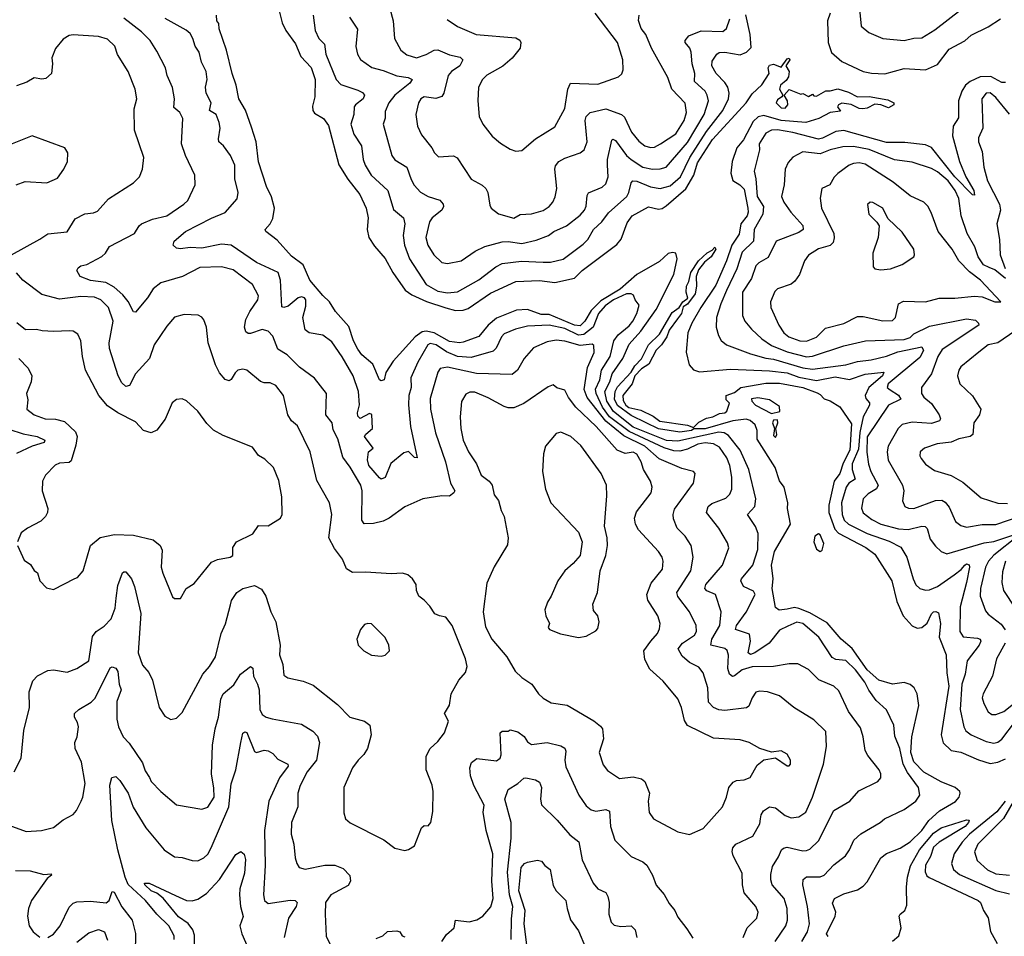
# Model space of a CAD drawing. Extents: x 1443846 to 1577407, y 839182 to 927291.
# Tile 351 of 535: x 1519871 to 1524918, y 885212 to 889911. Entities that reach past the tile are written whole.
import ezdxf

# ---------------------------------------------------------------- set-up
doc = ezdxf.new("R2010")
doc.units = 0

msp = doc.modelspace()

# ---------------------------------------------------------------- linework, layer by layer
at = {"layer": '0CON20XD'}
for points in [[(1521155, 890142.5), (1521216, 889895), (1521236.2, 889855), (1521285, 889786.7), (1521311.7, 889721.7), (1521365, 889666.7), (1521385.8, 889605), (1521383.8, 889515), (1521371.7, 889468.3), (1521373.3, 889445), (1521382.7, 889432.7), (1521428, 889405), (1521455, 889368.8), (1521506.6, 889166.6), (1521553.3, 889093.3), (1521615, 889015.8), (1521646.9, 888945), (1521656.7, 888895), (1521652.5, 888835), (1521660.8, 888795), (1521689.7, 888749.7), (1521745, 888687.5), (1521784.4, 888615), (1521847.7, 888525), (1521880.9, 888500.9), (1521956.9, 888466.9), (1522055, 888433.2), (1522105, 888420), (1522145, 888421.3), (1522169.8, 888430.2), (1522285, 888510), (1522415, 888568.2), (1522535, 888574.8), (1522615, 888564), (1522715, 888585.3), (1522755, 888626), (1522931.8, 888758.2), (1522953.9, 888786.1), (1522985, 888869.2), (1523011.5, 888905), (1523095, 888952), (1523145, 888939.8), (1523165, 888943.7), (1523185, 888956.5), (1523285, 889043.7), (1523326.2, 889115), (1523345, 889177.3), (1523422.9, 889297.1), (1523595.3, 889485), (1523625, 889531.9), (1523675, 889578), (1523713.5, 889635), (1523707.3, 889665), (1523715, 889678.9), (1523735, 889682.5), (1523775, 889667.5), (1523805, 889710), (1523815, 889713.8), (1523818.9, 889705), (1523798.8, 889675), (1523814.6, 889645), (1523812.2, 889617.8), (1523800.6, 889599.4), (1523771.5, 889575), (1523766, 889555), (1523782.5, 889525), (1523777.5, 889515), (1523755, 889500.6), (1523749.1, 889485), (1523775, 889458.8), (1523795, 889457.5), (1523808.8, 889475), (1523806.7, 889495), (1523790, 889525), (1523815, 889553.8), (1523875, 889530), (1523885, 889533.3), (1523915, 889517.5), (1523935, 889530), (1523941.7, 889521.7), (1523955, 889520), (1524003, 889547), (1524025, 889546.7), (1524065, 889556), (1524119.5, 889539.5), (1524165.7, 889515.7), (1524225, 889516.8), (1524321, 889501), (1524351.4, 889485), (1524352.2, 889475), (1524325, 889459.3), (1524285, 889474.3), (1524255, 889477.8), (1524215, 889457.5), (1524193.5, 889453.5), (1524175, 889456.4), (1524132.7, 889477.3), (1524085, 889483.3), (1524067.5, 889475), (1524062.5, 889465), (1524078.3, 889441.7), (1524026.2, 889436.2), (1523967.5, 889405), (1523900, 889385), (1523775, 889394.6), (1523685, 889419.3), (1523656.1, 889413.9), (1523631.3, 889388.7), (1523582.1, 889295), (1523546.7, 889255), (1523523.3, 889185), (1523515.6, 889125), (1523526.6, 889086.6), (1523562.3, 889065), (1523585, 889042.7), (1523603.7, 888945), (1523606, 888925), (1523599.7, 888905), (1523567.8, 888865), (1523558.4, 888811.6), (1523521.6, 888755), (1523494.7, 888675.3), (1523439.8, 888550.2), (1523363, 888435), (1523317.3, 888355), (1523296.3, 888305), (1523287, 888207), (1523302, 888142), (1523325, 888115.7), (1523355, 888106.7), (1523515, 888118.8), (1523715, 888111.4), (1523805, 888100), (1523865, 888078.8), (1523955, 888062.2), (1524050.5, 888079.5), (1524125, 888066.2), (1524205, 888093.5), (1524300, 888105), (1524293.5, 888085), (1524224, 888026), (1524204.2, 887985), (1524208.4, 887968.4), (1524227.7, 887947.7), (1524227.1, 887935), (1524194.9, 887875.1), (1524178.1, 887795), (1524171.4, 887708.6), (1524138, 887635), (1524138.4, 887605), (1524153.8, 887555), (1524120.9, 887535), (1524107, 887515), (1524084.1, 887435), (1524087, 887375), (1524096.6, 887345), (1524120.3, 887325), (1524215, 887276.9), (1524328.5, 887238.5), (1524387.2, 887207.2), (1524419.3, 887155), (1524451.5, 887045)], [(1523880.9, 885185), (1523909, 885235), (1523919.7, 885275), (1523908.6, 885365), (1523885.3, 885475), (1523887.6, 885502.4), (1523905, 885516.8), (1523975, 885517.3), (1523995, 885525.3), (1524045, 885578.8), (1524104.3, 885625), (1524124.5, 885655), (1524146, 885704), (1524182, 885738), (1524281.2, 885795), (1524304, 885815), (1524405, 885861.8), (1524464.3, 885905), (1524484.3, 885935), (1524477.9, 885975), (1524421.6, 886051.6), (1524399.4, 886095), (1524382.2, 886175), (1524357.8, 886237.8), (1524352.6, 886295), (1524313.8, 886373.8), (1524261.1, 886421.1), (1524223.5, 886473.5), (1524203.1, 886515), (1524155, 886577.4), (1524105, 886625.4), (1524055, 886631.6), (1524035, 886641.5), (1523967.1, 886745), (1523885.4, 886815), (1523855, 886823), (1523807.9, 886802.1), (1523765, 886782), (1523713.3, 886715), (1523639, 886665), (1523617.4, 886657.4), (1523605.8, 886665.8), (1523616.4, 886725), (1523611.7, 886761.7), (1523540, 886785), (1523545, 886804.6), (1523595, 886872.9), (1523641.2, 886965), (1523632.1, 886982.1), (1523580.9, 887005), (1523568.5, 887035), (1523570.5, 887045), (1523628.4, 887115), (1523654.2, 887195), (1523657, 887277), (1523642.4, 887312.4), (1523602.5, 887375), (1523639.1, 887415), (1523644.7, 887455), (1523608.4, 887605), (1523564.6, 887704.6), (1523505, 887779.6), (1523482.7, 887792.7), (1523455, 887796.6), (1523245, 887750.1), (1523185.9, 887754.1), (1523015, 887821.8), (1522915, 887903.1), (1522881, 887955), (1522871.2, 888005), (1522896.5, 888055), (1522908.5, 888095), (1522962, 888175), (1522995, 888247.8), (1523055.9, 888315), (1523133.6, 888425), (1523223.7, 888605), (1523240.8, 888685), (1523235, 888713.8), (1523217.6, 888717.6), (1523195, 888713.1), (1523151.2, 888671.2), (1523035, 888605.6), (1522949.5, 888530.5), (1522849.7, 888470.3), (1522800.3, 888419.7), (1522768.7, 888365), (1522745, 888341.7), (1522715, 888344.7), (1522585, 888400), (1522545, 888400.4), (1522475, 888425.2), (1522418.2, 888421.8), (1522315, 888380.2), (1522272.4, 888345), (1522225, 888287.6), (1522145, 888257.5), (1522125, 888254.4), (1522075, 888261), (1521995, 888306.4), (1521955.2, 888314.8), (1521935, 888311.6), (1521897.8, 888285), (1521785, 888160), (1521747.3, 888102.7), (1521739.2, 888065), (1521725, 888059.2), (1521716.2, 888065), (1521681.5, 888145), (1521625, 888192.5), (1521605, 888221.8), (1521582.8, 888265), (1521558.6, 888338.6), (1521490, 888415), (1521459.3, 888465), (1521425, 888496.4), (1521358.8, 888575), (1521324.8, 888654.8), (1521265, 888698.9), (1521190.4, 888780.4), (1521133.3, 888825), (1521130, 888835), (1521155.6, 888864.4), (1521168.8, 888891.2), (1521177.5, 888945), (1521162.4, 889002.4), (1521135.6, 889055.6), (1521095, 889183.3), (1521083.3, 889285), (1521059.7, 889359.7), (1521028.1, 889448.1), (1520994, 889505), (1520981.2, 889575), (1520960, 889635), (1520931.2, 889755), (1520893.3, 889865), (1520891.7, 889891.7), (1520882.5, 889905), (1520880, 889935)], [(1521376.2, 889935), (1521385.3, 889855), (1521404.6, 889815), (1521433.2, 889785), (1521441.4, 889735), (1521493.2, 889605), (1521518.2, 889578.2), (1521605, 889550), (1521628.3, 889538.3), (1521639.4, 889525), (1521632.2, 889505), (1521592.2, 889475), (1521585.6, 889465), (1521584, 889425), (1521569.1, 889375), (1521583.9, 889325), (1521623.8, 889265), (1521632, 889195), (1521641.8, 889165), (1521672.5, 889115), (1521759.1, 889035), (1521787.6, 888937.6), (1521838, 888895), (1521845.5, 888865.5), (1521836.7, 888805), (1521843.7, 888755), (1521869.4, 888685), (1521955, 888554.1), (1522015, 888519.1), (1522065, 888510.2), (1522115, 888515.3), (1522225, 888576.8), (1522311.5, 888645), (1522345, 888661.8), (1522443.1, 888673.1), (1522555, 888667.6), (1522591.3, 888668.7), (1522656.6, 888683.4), (1522760.1, 888759.9), (1522783.1, 888785), (1522812.9, 888835), (1522854.7, 888875), (1522889.5, 888920.5), (1522983.2, 889005), (1522994.2, 889025.8), (1523005, 889074.3), (1523014.7, 889085.3), (1523035, 889083), (1523105, 889054.8), (1523155, 889046.2), (1523205, 889059.3), (1523259.2, 889105), (1523305.7, 889205), (1523391.9, 889338.1), (1523474.8, 889445), (1523504.2, 889505), (1523508.4, 889535), (1523501, 889565), (1523485, 889590), (1523440.4, 889635), (1523419.3, 889675), (1523420.8, 889699.2), (1523444.7, 889735.3), (1523457.1, 889742.9), (1523484.8, 889745.2), (1523565, 889731.3), (1523596, 889745), (1523620.5, 889769.5), (1523616.2, 889835), (1523593.9, 889936.1)], [(1521767.8, 889967.8), (1521786.2, 889905), (1521793.1, 889815), (1521824.7, 889754.7), (1521855, 889731.5), (1521905, 889715.4), (1521955, 889732), (1521995, 889755.3), (1522015, 889757.2), (1522075, 889731.6), (1522129.2, 889719.2), (1522142.9, 889705), (1522127.1, 889675), (1522085.2, 889644.8), (1522068.2, 889625), (1522045.4, 889535), (1522035, 889516.7), (1522005, 889507.6), (1521945, 889516.1), (1521927.8, 889505), (1521915.4, 889484.6), (1521902.5, 889425), (1521910.6, 889365), (1521930.2, 889320.2), (1521984.2, 889255), (1521998.3, 889228.3), (1522018.3, 889208.3), (1522095, 889212.9), (1522113.4, 889203.4), (1522185, 889094.2), (1522242.6, 889062.6), (1522260.8, 889045), (1522270.6, 889025), (1522280.9, 888960.9), (1522288.8, 888945), (1522326.4, 888916.4), (1522405, 888894.5), (1522437.1, 888912.9), (1522495, 888915.3), (1522555, 888933.8), (1522585, 888953.6), (1522603.6, 888975), (1522616.5, 889003.5), (1522624, 889045), (1522614.7, 889145), (1522617.9, 889162.1), (1522635, 889183.5), (1522665, 889201.2), (1522745, 889228.6), (1522765.4, 889244.6), (1522779.6, 889285), (1522769.6, 889395), (1522775.5, 889415), (1522794.7, 889435.3), (1522875, 889454.1), (1522956, 889426), (1522971.8, 889411.8), (1523006.6, 889335), (1523045, 889287.7), (1523075, 889264.7), (1523105, 889255.4), (1523125, 889258.2), (1523155.2, 889274.8), (1523235, 889326.8), (1523276.7, 889395), (1523289.2, 889435), (1523282.6, 889482.6), (1523214.1, 889555), (1523193.1, 889615), (1523110, 889765), (1523080, 889835), (1523056, 889866), (1523043.5, 889906.5), (1523047.1, 889935)], [(1522062.6, 889912.6), (1522115, 889875.6), (1522211.2, 889835), (1522415, 889818.6), (1522435, 889806.2), (1522440.8, 889795), (1522435.8, 889765), (1522395.3, 889714.7), (1522347.7, 889672.3), (1522265, 889626.5), (1522243.3, 889605), (1522223.1, 889565), (1522219.4, 889495), (1522227.1, 889415), (1522245, 889376.2), (1522293.4, 889313.4), (1522335, 889278), (1522385, 889247.1), (1522415, 889237.5), (1522445, 889240), (1522515, 889300), (1522615, 889361.4), (1522665, 889456), (1522680.5, 889555), (1522694.4, 889585.6), (1522835, 889580), (1522940.9, 889619.1), (1522957, 889633), (1522964.3, 889655), (1522962.1, 889705), (1522936.2, 889795), (1522820.5, 889945)], [(1524024.8, 889945), (1524011.7, 889905), (1524014.6, 889794.6), (1524032.8, 889742.8), (1524085, 889696.5), (1524195, 889646.2), (1524237.1, 889637.1), (1524305, 889634.2), (1524405, 889661.1), (1524515, 889654.7), (1524575, 889682), (1524635, 889760.3), (1524715, 889803.1), (1524747.5, 889832.5), (1524834.6, 889875), (1524899.1, 889915)], [(1524176.7, 889965), (1524185, 889878.8), (1524223.8, 889845), (1524295, 889814.5), (1524405, 889803.8), (1524455, 889816.2), (1524495, 889817.8), (1524561.5, 889858.5), (1524699.2, 889965)], [(1523668.5, 885815), (1523671.1, 885835), (1523683.1, 885855), (1523715, 885876.4), (1523745, 885870.9), (1523795, 885832.1), (1523825, 885820), (1523865.3, 885824.7), (1523901.2, 885848.8), (1523935.3, 885925), (1523991.5, 886095), (1524006.5, 886185), (1524002.5, 886262.5), (1523942.3, 886322.3), (1523839.2, 886385), (1523765.8, 886445), (1523705, 886465.4), (1523665, 886467.9), (1523645, 886463.1), (1523625.6, 886435), (1523608.7, 886391.3), (1523597.5, 886382.5), (1523485, 886370.3), (1523455, 886373.3), (1523427.1, 886385), (1523402.6, 886412.6), (1523398.7, 886485), (1523375, 886562.5), (1523351.9, 886591.9), (1523304, 886616), (1523267.4, 886647.4), (1523246.9, 886685), (1523269.2, 886715), (1523329.6, 886755), (1523340, 886775), (1523339.3, 886805), (1523305.2, 886875.2), (1523245, 886953.5), (1523239.8, 886975), (1523310.9, 887085), (1523323.8, 887155), (1523313.5, 887215), (1523282.8, 887262.8), (1523242, 887305), (1523222.3, 887352.3), (1523220, 887375), (1523228, 887402), (1523324.4, 887535), (1523334.3, 887584.3), (1523325.6, 887595.6), (1523265, 887611.1), (1523149.2, 887659.2), (1523075.2, 887725), (1522967.3, 887777.3), (1522875, 887852.5), (1522779.8, 887975), (1522764.5, 888015), (1522781.9, 888128.1), (1522815.9, 888205), (1522815, 888241.2), (1522805, 888248.5), (1522745, 888240.4), (1522665, 888263), (1522621.9, 888268.1), (1522575, 888259.4), (1522505, 888229.5), (1522456.4, 888175), (1522422.7, 888115), (1522395, 888091.8), (1522213.4, 888096.6), (1522065, 888130), (1522026.5, 888123.5), (1522014, 888105), (1521975, 887970), (1521977.5, 887915), (1522002.8, 887792.8), (1522054.7, 887645), (1522079.1, 887535), (1522101.9, 887495), (1522096.9, 887485), (1522075, 887468.9), (1522035, 887470.8), (1521938, 887455), (1521845, 887414.6), (1521765, 887356.2), (1521735, 887341.1), (1521685, 887329.1), (1521636.6, 887326.6), (1521625.4, 887345.4), (1521626.6, 887495), (1521619.6, 887525), (1521565, 887617.5), (1521527.6, 887667.6), (1521501.7, 887761.7), (1521478.4, 887808.4), (1521472.4, 887845), (1521441.2, 887885), (1521444.3, 887995), (1521382.7, 888072.7), (1521305, 888130), (1521242.8, 888192.8), (1521195, 888222.5), (1521168.8, 888288.8), (1521145, 888314.5), (1521115, 888323.1), (1521055, 888302.9), (1521042.6, 888302.6), (1521030.9, 888310.9), (1521024.4, 888335), (1521030.8, 888375), (1521050.4, 888415), (1521092.1, 888475), (1521095.9, 888495.9), (1521065, 888553.3), (1520965, 888628.8), (1520905, 888644.6), (1520795, 888640.4), (1520705.2, 888594.8), (1520595, 888561.8), (1520555, 888531.9), (1520526.7, 888485), (1520465, 888412), (1520455, 888413.8), (1520426.6, 888466.6), (1520400.2, 888500.2), (1520355, 888539.5), (1520313.7, 888563.7), (1520235, 888574.9), (1520180.8, 888595), (1520164.2, 888625), (1520171.1, 888638.9), (1520185, 888650), (1520215, 888655.8), (1520293, 888697), (1520311.5, 888715), (1520331.4, 888748.6), (1520460, 888815), (1520483.1, 888855), (1520495.3, 888864.7), (1520551.8, 888888.2), (1520625, 888905.5), (1520711.9, 888965), (1520732.5, 888985), (1520770, 889065), (1520768.5, 889115), (1520720.9, 889215), (1520700.5, 889275), (1520707.9, 889405), (1520691.5, 889435), (1520660.8, 889460.8), (1520665.5, 889505), (1520654, 889564), (1520627.9, 889625), (1520619.6, 889665), (1520575, 889750), (1520539.5, 889805), (1520495, 889849.6), (1520405, 889918.4)], [(1523743.9, 885186.1), (1523798.8, 885265), (1523807.2, 885295), (1523804.7, 885355), (1523790, 885405), (1523728.4, 885475), (1523721.3, 885501.3), (1523721, 885529), (1523730.8, 885569.2), (1523761.3, 885618.7), (1523775.3, 885654.7), (1523785.9, 885664.1), (1523805, 885668.5), (1523885, 885650.7), (1523905, 885651.2), (1523920.6, 885659.4), (1523965, 885701.9), (1524045, 885856.7), (1524125.9, 885904.1), (1524171.9, 885958.1), (1524270, 886005), (1524285.8, 886025), (1524285.7, 886045), (1524277.1, 886065), (1524218.6, 886138.6), (1524204.7, 886164.7), (1524195.5, 886235), (1524180.5, 886280.5), (1524119.1, 886365), (1524069.8, 886469.8), (1524043.8, 886495), (1523967.1, 886527.1), (1523915, 886580.5), (1523859.1, 886609.1), (1523815, 886609.2), (1523735, 886596), (1523625, 886593.8), (1523575, 886578.3), (1523535, 886546.7), (1523525, 886543.8), (1523509.6, 886555), (1523501.5, 886585), (1523504.1, 886654.1), (1523497.3, 886677.3), (1523485, 886687.3), (1523413.5, 886705), (1523419.3, 886735), (1523460, 886805), (1523466.2, 886875), (1523437.8, 886965), (1523393.7, 886983.7), (1523382.5, 886995), (1523388.2, 887015), (1523473.2, 887115), (1523506.3, 887203.7), (1523498.8, 887228.8), (1523455.6, 887305), (1523392.2, 887385), (1523400.9, 887415), (1523418.8, 887431.2), (1523491.3, 887458.7), (1523510.9, 887479.1), (1523520.7, 887505), (1523521.1, 887565), (1523511.4, 887625), (1523495.2, 887665.2), (1523459, 887719), (1523427.2, 887737.2), (1523385, 887741.6), (1523347.3, 887735), (1523295, 887710), (1523255, 887699), (1523225, 887700.3), (1523175, 887716.8), (1522995, 887799.7), (1522895, 887874.9), (1522857.9, 887925), (1522825.9, 887995), (1522823.3, 888016.7), (1522844.2, 888065), (1522854.1, 888115), (1522898.2, 888185), (1522916.5, 888265), (1522938.4, 888295), (1522995, 888341.8), (1523013.8, 888365), (1523035.2, 888405), (1523046.9, 888446.9), (1523026.7, 888475), (1523018.3, 888498.2), (1523005, 888505.8), (1522981.9, 888505), (1522914.8, 888475), (1522871.6, 888445), (1522838.9, 888405), (1522810.7, 888335), (1522762.3, 888297.7), (1522735, 888294.1), (1522665, 888327.5), (1522585.2, 888344.8), (1522475, 888340.5), (1522412.5, 888325), (1522355, 888300.8), (1522340.4, 888285), (1522313.5, 888226.5), (1522298, 888212), (1522185, 888178.9), (1522115, 888184.8), (1522059.1, 888209.1), (1522005.3, 888245), (1521975, 888251.8), (1521963.6, 888245), (1521912.6, 888155), (1521876.4, 888075), (1521877.8, 888025), (1521865.8, 887985), (1521864.1, 887935.9), (1521874.7, 887825), (1521908.1, 887665), (1521895, 887666.9), (1521865, 887698), (1521840.2, 887689.8), (1521774, 887636), (1521745, 887564.3), (1521725, 887555.6), (1521715, 887562.2), (1521660.4, 887625), (1521654.5, 887655), (1521660, 887695), (1521682.5, 887715), (1521638.8, 887775), (1521645, 887786.7), (1521680, 887815), (1521677, 887887), (1521665, 887892.5), (1521616.1, 887866.1), (1521605, 887878.8), (1521602.9, 887895), (1521613.6, 887936.4), (1521607.2, 888005), (1521580.9, 888085), (1521525, 888182.2), (1521470.5, 888260.5), (1521425, 888294.5), (1521355.5, 888305.5), (1521335, 888322), (1521322.9, 888385), (1521337.7, 888442.3), (1521338.1, 888475), (1521332, 888485), (1521315, 888491.1), (1521299.2, 888485), (1521247.7, 888442.3), (1521225, 888435.6), (1521215, 888438.8), (1521208.7, 888575), (1521195.6, 888615), (1521085, 888666.4), (1520955.8, 888755.8), (1520905, 888760.4), (1520805, 888739.3), (1520745, 888742.6), (1520695, 888736.2), (1520675, 888739.5), (1520658.9, 888755), (1520662.7, 888775), (1520721.4, 888825), (1520855, 888893.9), (1520925, 888922.1), (1520986.9, 888993.1), (1520990.4, 889025), (1520973.8, 889095), (1520973.6, 889165), (1520952.5, 889215), (1520915.3, 889265.3), (1520891.9, 889285), (1520889.7, 889299.7), (1520899.4, 889355), (1520894.4, 889385), (1520877.8, 889425), (1520843.6, 889445), (1520852.2, 889485), (1520826.8, 889535), (1520824.1, 889565), (1520831.8, 889605), (1520827.9, 889645), (1520803.3, 889693.3), (1520790.7, 889745), (1520770, 889775), (1520759.3, 889815), (1520745, 889840), (1520725, 889858.2), (1520617.1, 889917.1)], [(1521561.5, 889925), (1521602.6, 889862.6), (1521594.5, 889774.5), (1521603.3, 889735), (1521617.7, 889707.7), (1521675.8, 889665.8), (1521735, 889650.8), (1521805, 889623), (1521863.3, 889615), (1521882.9, 889605), (1521870.9, 889585), (1521794.2, 889525), (1521764.2, 889485), (1521745, 889441.2), (1521744, 889406), (1521734.6, 889375), (1521778.8, 889215), (1521795, 889193.6), (1521855, 889154.5), (1521877.5, 889092.5), (1521892.6, 889062.6), (1521925, 889027.7), (1521965, 889004.6), (1522025, 888986.7), (1522042.2, 888965), (1522044.3, 888954.3), (1522035.6, 888935), (1521985, 888895.4), (1521971.4, 888875), (1521953.3, 888795), (1521963.9, 888755), (1521994.6, 888705), (1522035, 888666.5), (1522065, 888661.5), (1522135, 888675.5), (1522205.9, 888724.1), (1522255, 888748.8), (1522345, 888771.8), (1522375, 888773.6), (1522445, 888764.3), (1522518.5, 888781.5), (1522582, 888805), (1522608.6, 888825), (1522674.5, 888855), (1522745, 888909.5), (1522767.1, 888935), (1522774.5, 888955), (1522779.7, 889010.3), (1522786.7, 889023.3), (1522856.9, 889053.1), (1522875, 889069.2), (1522887.6, 889105), (1522884.2, 889165), (1522884.2, 889195), (1522905.9, 889294.1), (1522911.7, 889298.3), (1522925, 889291.4), (1522981.2, 889215), (1523005, 889193.8), (1523065, 889154.8), (1523115, 889144.3), (1523155, 889146.3), (1523185, 889155.3), (1523295, 889281.9), (1523379.2, 889425), (1523401.8, 889495), (1523395.9, 889525), (1523384.4, 889544.4), (1523330, 889595), (1523331.2, 889635), (1523318.4, 889685), (1523313.3, 889745), (1523305.8, 889765.7), (1523281.9, 889795), (1523281.9, 889805), (1523301.3, 889828.7), (1523365, 889854.1), (1523475, 889851.1), (1523494.7, 889865.3), (1523510.6, 889915)], [(1519829.2, 888705), (1519975, 888785.5), (1520015, 888814), (1520115, 888822.9), (1520155, 888890.8), (1520205, 888916.7), (1520249.3, 888920.7), (1520270.7, 888929.3), (1520327.2, 888992.8), (1520455.4, 889074.6), (1520485.7, 889105), (1520501.4, 889145), (1520506.9, 889205), (1520460.4, 889345), (1520458.5, 889455), (1520471.9, 889505), (1520462.9, 889555), (1520426.9, 889645), (1520373.1, 889733.1), (1520358.9, 889775), (1520320.9, 889810.9), (1520275.4, 889825.4), (1520145, 889833.1), (1520125, 889830), (1520095, 889810.8), (1520055, 889763.8), (1520035.7, 889715), (1520039.2, 889685), (1520034, 889636), (1520005, 889610), (1519985, 889606), (1519945, 889612.5), (1519908.7, 889591.3), (1519855, 889572.5)], [(1524925, 889590), (1524905, 889588.5), (1524849.5, 889619.5), (1524795, 889617.9), (1524742.5, 889595), (1524719.7, 889575), (1524700.2, 889545), (1524682.8, 889495), (1524682.6, 889407.4), (1524656.5, 889365), (1524652.1, 889315), (1524687.7, 889185), (1524720.8, 889105), (1524762.4, 889035), (1524765, 889012), (1524755, 889013.1), (1524665, 889106.1), (1524545, 889255.3), (1524515, 889270), (1524408.5, 889281.5), (1524315, 889282.1), (1524095, 889342.8), (1524055, 889338.3), (1523986.2, 889303.8), (1523965, 889298.9), (1523835, 889332.4), (1523755, 889346.1), (1523725, 889344.7), (1523695, 889329.3), (1523662, 889275), (1523663.3, 889243.3), (1523636.1, 889135), (1523645.3, 889095), (1523651.7, 889005), (1523684.3, 888954.3), (1523680.2, 888915), (1523635.8, 888835), (1523632.7, 888775), (1523575, 888719.5), (1523546.8, 888633.2), (1523495, 888523.5), (1523464.8, 888455), (1523442.7, 888385), (1523441.5, 888335), (1523452.6, 888292.6), (1523467.3, 888267.3), (1523495, 888243.8), (1523617.6, 888197.6), (1523695, 888175.9), (1523735, 888171.1), (1523885, 888125.7), (1523935, 888120), (1524105, 888141.6), (1524165, 888158.1), (1524235, 888167.6), (1524315, 888185.6), (1524372.3, 888207.7), (1524495, 888234.1), (1524504.1, 888215), (1524485, 888178.6), (1524322.4, 888045), (1524317.7, 888025), (1524332.9, 888012.9), (1524375, 887987.1), (1524388.2, 887965), (1524325.1, 887934.9), (1524215, 887771.9), (1524213.4, 887693.4), (1524221.8, 887631.8), (1524234.2, 887595), (1524270.8, 887525), (1524263.8, 887506.2), (1524220.1, 887479.9), (1524193.9, 887455), (1524186.9, 887406.9), (1524195, 887383.5), (1524239.1, 887349.1), (1524285, 887324.8), (1524375, 887301.6), (1524425, 887298), (1524495, 887313.9), (1524512.2, 887312.2), (1524522.2, 887302.2), (1524538.5, 887248.5), (1524565, 887212.9), (1524594, 887184), (1524623.1, 887173.1), (1524815, 887229), (1524865, 887236.7), (1524961.8, 887268.2)], [(1524945, 889426.1), (1524875, 889511.5), (1524845, 889536.1), (1524824.6, 889535.4), (1524802.5, 889505), (1524808.8, 889355), (1524785.5, 889305), (1524785.5, 889285), (1524804.6, 889235), (1524813.8, 889155), (1524831.1, 889085), (1524894.3, 888965), (1524898, 888935), (1524880, 888865), (1524894.2, 888785), (1524897.3, 888705), (1524922.9, 888635)], [(1519853.3, 889065), (1519898.8, 889081.2), (1520010, 889075), (1520065, 889098.8), (1520098, 889145), (1520116.2, 889185), (1520118.3, 889228.3), (1520103.6, 889253.6), (1519935, 889316), (1519825, 889272)], [(1524925, 888583.8), (1524868.7, 888628.7), (1524840.2, 888640.2), (1524812.2, 888655), (1524784.8, 888695), (1524766.5, 888746.5), (1524728.1, 888815), (1524696.4, 888905), (1524685.2, 888995), (1524666.2, 889035), (1524629.6, 889085), (1524575, 889131.4), (1524545, 889147.9), (1524445, 889180), (1524355, 889192.2), (1524225, 889246.6), (1524145, 889261.1), (1524089.9, 889260.1), (1524025, 889243.4), (1523975, 889223.1), (1523885.7, 889234.3), (1523835, 889205.7), (1523810.2, 889179.8), (1523794.6, 889145.4), (1523790, 889065), (1523775.5, 889005), (1523788.5, 888975), (1523824.7, 888925), (1523885.4, 888855.4), (1523886.7, 888835), (1523865, 888820), (1523748.9, 888775), (1523707.8, 888692.2), (1523660, 888665), (1523645, 888649.5), (1523622.2, 888585), (1523575.8, 888515), (1523575.5, 888395), (1523587.8, 888365), (1523621.9, 888325), (1523675.5, 888275), (1523725, 888241.7), (1523805, 888208.8), (1523905, 888182.6), (1523935, 888185.9), (1524095, 888238.8), (1524206, 888264), (1524405, 888271.3), (1524435, 888282.2), (1524455, 888300.7), (1524535, 888340.4), (1524725, 888378.4), (1524770, 888370), (1524785.5, 888355), (1524786.7, 888345), (1524599.5, 888220.5), (1524578, 888185), (1524545.2, 888094.8), (1524493.1, 888025), (1524493.3, 887995), (1524505, 887975.8), (1524544.1, 887944.1), (1524584.6, 887885), (1524591.1, 887865), (1524585.6, 887855), (1524545, 887840.5), (1524445, 887847.9), (1524395, 887835.4), (1524374.6, 887815), (1524323.1, 887725), (1524317.3, 887695), (1524322.9, 887652.9), (1524396.2, 887525), (1524403.8, 887495), (1524396.7, 887445), (1524408, 887415), (1524426.2, 887406.2), (1524455, 887404.7), (1524565, 887445.8), (1524598, 887448), (1524615, 887437.9), (1524635, 887411.5), (1524668.7, 887338.7), (1524695, 887318.2), (1524725, 887309.6), (1524805, 887323.2), (1524875, 887323.1), (1525065, 887388.4)], [(1523905, 888263.9), (1523955, 888284.1), (1524001.1, 888328.9), (1524096.2, 888353.8), (1524165, 888390.4), (1524195, 888390), (1524295, 888367.6), (1524345, 888368.8), (1524359.6, 888385), (1524375, 888454.3), (1524401.7, 888468.3), (1524515, 888464.7), (1524585, 888483.1), (1524665, 888483.1), (1524765, 888494.5), (1524805, 888490), (1524870, 888465), (1524900, 888465), (1524795.6, 888575), (1524739.2, 888619.3), (1524685, 888675.5), (1524650, 888735), (1524579.6, 888825), (1524542.4, 888922.4), (1524526, 888956), (1524506.2, 888976.2), (1524435, 889008.5), (1524348, 889078), (1524205, 889170.7), (1524175, 889176.8), (1524145, 889174.7), (1524122.5, 889165), (1524065, 889122.5), (1524046, 889104), (1524024.6, 889065.4), (1523983.1, 889045), (1523973.6, 888996.4), (1523980.9, 888945), (1524043.6, 888815), (1524046.6, 888793.4), (1524040.5, 888769.5), (1524025, 888753.1), (1523965, 888736.5), (1523915.3, 888704.7), (1523894.7, 888675.3), (1523868.2, 888605), (1523845, 888571.4), (1523825, 888555.6), (1523755, 888531.4), (1523742.7, 888517.3), (1523719.5, 888465), (1523722.1, 888435), (1523762.2, 888345), (1523788.5, 888305), (1523814.5, 888285), (1523870, 888265), (1523905, 888263.9)], [(1524285, 888628.6), (1524335, 888633.3), (1524395, 888655.6), (1524453.8, 888695), (1524458, 888705), (1524454.3, 888735), (1524395, 888822), (1524321.2, 888891.2), (1524295.8, 888945), (1524245, 888973.8), (1524230, 888975), (1524217, 888963), (1524223.8, 888915), (1524265, 888873.3), (1524276.4, 888853.6), (1524272, 888795), (1524244.4, 888715), (1524246.2, 888645), (1524255, 888633.8), (1524285, 888628.6)], [(1524015, 885211.1), (1524006.2, 885225), (1524052, 885315), (1524053.9, 885335), (1524038.3, 885381.7), (1524046.9, 885405), (1524095, 885429.6), (1524165, 885450.4), (1524195, 885469.1), (1524215, 885491.1), (1524284.4, 885615), (1524315, 885636.4), (1524385, 885664.6), (1524435, 885695.4), (1524495, 885753.5), (1524531, 885805), (1524585.5, 885854.5), (1524667.6, 885902.4), (1524686.2, 885925), (1524692.7, 885945), (1524689.6, 885955), (1524665.4, 885975), (1524594.4, 886004.4), (1524505, 886053.7), (1524455, 886106.2), (1524439.2, 886155), (1524443.7, 886235), (1524479.5, 886395), (1524471.7, 886455), (1524455.7, 886485.7), (1524435, 886502.9), (1524405, 886513.8), (1524345, 886503.9), (1524275, 886524.8), (1524215, 886577.9), (1524138.2, 886688.2), (1524082.7, 886735), (1524009.6, 886819.6), (1523921.1, 886871.1), (1523865, 886891.8), (1523842.8, 886897.2), (1523805, 886888.9), (1523763.9, 886883.9), (1523745, 886897.5), (1523728.2, 886995), (1523734.2, 887045), (1523724.7, 887115), (1523740, 887185), (1523822, 887325), (1523807.1, 887405), (1523808, 887435), (1523790, 887515), (1523765, 887547.5), (1523744.4, 887615), (1523650.7, 887760.7), (1523651.1, 887805), (1523641.9, 887835), (1523615, 887856.2), (1523595, 887863.5), (1523526.7, 887855), (1523385, 887814), (1523326.7, 887813.3), (1523314.4, 887805), (1523255, 887796.7), (1523145, 887813.2), (1523081.9, 887845), (1523005, 887882.4), (1522935, 887934), (1522919.9, 887965), (1522923.5, 888005), (1522935, 888029.4), (1523005.3, 888104.7), (1523024.1, 888135.9), (1523057.9, 888172.1), (1523095, 888244.5), (1523151.1, 888298.9), (1523215, 888409.6), (1523251.2, 888435), (1523270.6, 888465), (1523295.8, 888484.2), (1523287.3, 888515), (1523288.4, 888545), (1523301, 888569), (1523311.9, 888615), (1523350.9, 888675), (1523395, 888716.2), (1523421.2, 888728.8), (1523434, 888745), (1523440, 888735), (1523415.3, 888694.7), (1523381.2, 888668.8), (1523351.5, 888628.5), (1523337.9, 888595), (1523339.6, 888545), (1523332.9, 888505), (1523295, 888452.7), (1523271.7, 888438.3), (1523263.6, 888405), (1523242.2, 888377.8)], [(1519843.3, 886055), (1519879.2, 886125), (1519892.7, 886267.3), (1519922.5, 886385), (1519920, 886465), (1519938, 886522), (1519962.8, 886547.2), (1520015, 886574.4), (1520045, 886577.8), (1520115, 886565.7), (1520165, 886585.7), (1520226.3, 886623.7), (1520245, 886748.8), (1520263.1, 886775), (1520305, 886801.8), (1520339.9, 886840.1), (1520361.4, 886895), (1520366.3, 886945), (1520375, 887011.2), (1520398.8, 887075), (1520405, 887081.2), (1520415, 887080), (1520445, 887043.8), (1520460.4, 887005), (1520492.3, 886867.7), (1520478.2, 886665), (1520501.5, 886601.5), (1520532.5, 886565), (1520552.9, 886525), (1520586.2, 886385), (1520615, 886340), (1520646.1, 886323.9), (1520675, 886330), (1520705, 886360), (1520810, 886555), (1520844.6, 886595), (1520875.3, 886644.7), (1520904.5, 886765), (1520926.5, 886813.5), (1520951.1, 886911.1), (1520956.6, 886933.4), (1520985, 886974.4), (1521014.7, 886995.3), (1521075, 887010), (1521111.6, 886991.6), (1521133.6, 886955), (1521159.1, 886875), (1521184.6, 886825), (1521206.2, 886705), (1521202.6, 886655), (1521219.4, 886605), (1521225, 886551.2), (1521245, 886536.2), (1521325, 886520), (1521375, 886500), (1521501.1, 886401.1), (1521564.2, 886335), (1521638.8, 886315), (1521666.9, 886295), (1521672.5, 886245), (1521654.5, 886175), (1521636, 886144), (1521605.8, 886115), (1521577.1, 886075), (1521532.5, 885975), (1521532, 885845), (1521542, 885815), (1521564.5, 885794.5), (1521737, 885707), (1521795, 885663.8), (1521845, 885652), (1521865, 885656.2), (1521894.2, 885675.8), (1521931.2, 885768.8), (1521945, 885780), (1521965, 885777.5), (1521978.8, 885795), (1521988.3, 885851.7), (1521990, 885955), (1521985, 885986.7), (1521954.4, 886065), (1521954.3, 886135), (1521974.5, 886175.5), (1522015, 886210.8), (1522048.6, 886255), (1522069.4, 886315), (1522049.5, 886355), (1522073.8, 886396.2), (1522083.3, 886455), (1522122, 886525), (1522155.8, 886565), (1522165.7, 886595), (1522155.7, 886635), (1522088.1, 886805), (1522055, 886848), (1522022.5, 886855), (1522000, 886865), (1521974.2, 886905), (1521945, 886935.8), (1521916.7, 886955), (1521906, 886985), (1521904.2, 887015), (1521884.5, 887044.5), (1521860, 887065), (1521834.2, 887074.2), (1521775, 887070.6), (1521645, 887079.1), (1521577, 887077), (1521546.7, 887096.7), (1521525.4, 887145.4), (1521485, 887200), (1521455.5, 887255), (1521470.6, 887375), (1521460, 887435), (1521395, 887548), (1521359.6, 887695), (1521295, 887828.6), (1521264.5, 887855), (1521246.4, 887885), (1521222.9, 887985), (1521185, 888035.7), (1521155, 888050), (1521125, 888048.8), (1521105, 888056.2), (1521035, 888114.2), (1521015, 888119.2), (1520990, 888115), (1520975, 888101.2), (1520955, 888066.2), (1520945, 888060), (1520925, 888065.8), (1520895, 888100.8), (1520875, 888141.2), (1520838.2, 888255), (1520828.6, 888335), (1520815, 888373.3), (1520805, 888386.2), (1520785.7, 888395.7), (1520715, 888400), (1520664.6, 888385.4), (1520625, 888340.8), (1520561.1, 888245), (1520535.9, 888174.1), (1520464.7, 888095.3), (1520435, 888036), (1520415, 888031.1), (1520395, 888049.4), (1520376.2, 888085), (1520331.8, 888225), (1520329.3, 888255), (1520350.7, 888365), (1520327.2, 888435), (1520287.3, 888475), (1520255, 888489.2), (1520185, 888491.6), (1520117.1, 888482.9), (1520075, 888479.1), (1519985, 888502.2), (1519888.1, 888575), (1519855, 888613.8)], [(1523242.2, 888377.8), (1523200.5, 888319.5), (1523188, 888285), (1523161.1, 888245), (1523133.2, 888216.8), (1523096.2, 888145), (1523058.3, 888121.7), (1523024.7, 888085.3), (1523011.3, 888045), (1522962.8, 887985), (1522965, 887959.4), (1522978.7, 887935), (1522993.5, 887923.5), (1523055, 887908.8), (1523118, 887878), (1523152.8, 887852.8), (1523295, 887832.5), (1523325, 887820), (1523351.9, 887848.1), (1523392, 887868), (1523423.3, 887875), (1523458.2, 887891.8), (1523485.7, 887895), (1523495.5, 887905), (1523510, 887945), (1523493, 887963), (1523492.5, 887985), (1523535, 888000), (1523567.5, 888025), (1523695, 888047.3), (1523765, 888047.8), (1523886, 888025), (1523958.2, 887998.2), (1523975, 887990), (1523995, 887968), (1524025, 887957.5), (1524075, 887926.2), (1524135, 887840), (1524126, 887705), (1524092.3, 887637.7), (1524074.7, 887585), (1524045.7, 887545), (1524018.3, 887421.7), (1524018.9, 887385), (1524049.6, 887299.6), (1524069, 887279), (1524208.5, 887205), (1524255, 887171.9), (1524342.2, 887035), (1524368, 886928), (1524399.2, 886855), (1524445, 886803.8), (1524471.9, 886791.9), (1524495.2, 886794.8), (1524522.7, 886817.3), (1524544.2, 886865), (1524555, 886876.2), (1524567.9, 886877.9), (1524580.4, 886870.4), (1524591.8, 886815), (1524583.8, 886745), (1524619.5, 886655), (1524623, 886563), (1524634.4, 886495), (1524594.8, 886245), (1524605, 886203.3), (1524645, 886164.6), (1524695, 886155.8), (1524785, 886116.6), (1524845, 886098.6), (1524885, 886104.7), (1524925, 886121)], [(1519860, 887215), (1519895, 887140), (1519927.5, 887117.5), (1519945, 887087.5), (1519962.5, 887075), (1519973.8, 887035), (1520009.3, 886999.3), (1520045, 886990), (1520153.9, 887046.1), (1520167.7, 887052.3), (1520196.2, 887085), (1520234.2, 887215), (1520283.6, 887256.4), (1520357.7, 887272.3), (1520455, 887268.2), (1520554.7, 887244.7), (1520592, 887215), (1520602.3, 887192.3), (1520595.7, 887105), (1520605, 887073.3), (1520655, 886952.5), (1520665, 886943.3), (1520695, 886943.3), (1520724.4, 886995.6), (1520765, 887020), (1520855, 887130), (1520885, 887144.4), (1520950, 887155), (1520963.8, 887165), (1520963.3, 887205), (1520982.5, 887235), (1521066.7, 887275), (1521095, 887317.5), (1521145, 887316.7), (1521207.5, 887355), (1521216.7, 887375), (1521215.8, 887464.2), (1521200.5, 887549.5), (1521172, 887615), (1521127.9, 887657.9), (1521095, 887676.2), (1521065, 887719.2), (1520915, 887780), (1520865, 887807.5), (1520830.6, 887840.6), (1520785, 887903.8), (1520726.8, 887956.8), (1520705, 887968), (1520675, 887964), (1520653.6, 887946.4), (1520617, 887863), (1520575, 887806.7), (1520545, 887793.3), (1520505.4, 887805.4), (1520465, 887850), (1520375, 887896.2), (1520321.7, 887931.7), (1520277.5, 887985), (1520207.9, 888115), (1520192.5, 888185), (1520185.5, 888265), (1520168.9, 888298.9), (1520145, 888314.3), (1520126.6, 888316.6), (1520045, 888312.1), (1519986.9, 888316.9), (1519956.8, 888323.2), (1519901.7, 888321.7), (1519857.5, 888357.5)], [(1524972.9, 888315), (1524885, 888255.3), (1524835, 888243.8), (1524786.7, 888206.7), (1524695, 888131.4), (1524684.5, 888115), (1524677.9, 888085), (1524690.5, 888045), (1524755, 887982.9), (1524797.8, 887915), (1524790.9, 887885), (1524762.7, 887845), (1524756.5, 887785), (1524743.8, 887775), (1524685, 887762.5), (1524645, 887744.6), (1524573.4, 887736.6), (1524508.8, 887715), (1524486.7, 887695), (1524485.5, 887675), (1524491.7, 887661.7), (1524515, 887632.2), (1524560.8, 887600.8), (1524645, 887574.5), (1524705, 887540.9), (1524799.9, 887459.9), (1524885, 887432.5), (1524935, 887431.4)], [(1519866.7, 888175), (1519915.4, 888125.4), (1519933.9, 888085), (1519929.5, 888055), (1519905.6, 887995), (1519912.6, 887962.6), (1519908.6, 887915), (1519945, 887885.6), (1520001.2, 887865), (1520055, 887862.5), (1520101.2, 887851.2), (1520157.7, 887797.7), (1520165.3, 887775), (1520160, 887730), (1520135, 887649.5), (1520125, 887641.2), (1520075, 887637.5), (1520053.1, 887626.9), (1520004.4, 887575.6), (1519988, 887545), (1519985.8, 887495), (1520015.7, 887405), (1520014.2, 887385), (1520004.2, 887365), (1519979.5, 887340.5), (1519911.2, 887305), (1519878.8, 887281.2), (1519860, 887235)], [(1523305, 885734), (1523375, 885764.3), (1523474.2, 885875), (1523494.4, 885925), (1523506, 885975), (1523527.6, 886002.4), (1523545, 886010), (1523585, 886013.8), (1523615, 886026.9), (1523651.1, 886088.9), (1523685, 886115.8), (1523745, 886126.7), (1523805, 886086), (1523815, 886086.2), (1523822, 886095), (1523822.5, 886115), (1523805.5, 886145.5), (1523775, 886162), (1523725, 886156.7), (1523665, 886175.6), (1523610, 886205), (1523565, 886220), (1523428.1, 886228.1), (1523295, 886292), (1523278.9, 886318.9), (1523263.6, 886385), (1523245, 886430), (1523169.8, 886519.8), (1523101.9, 886581.9), (1523075, 886631.2), (1523070.9, 886675), (1523105.5, 886725), (1523140.5, 886765), (1523151.1, 886788.9), (1523153.6, 886815), (1523142.2, 886855), (1523090.5, 886935), (1523085.5, 886965), (1523107.6, 887022.4), (1523165.5, 887095), (1523170, 887135), (1523165, 887156.2), (1523145.6, 887185), (1523042.7, 887295), (1523027.7, 887325), (1523022.8, 887355), (1523032.4, 887387.6), (1523108.2, 887485), (1523113.6, 887515), (1523105.4, 887545), (1523068, 887605), (1523056.3, 887645), (1523035, 887684.5), (1523015, 887694.4), (1522975, 887687.5), (1522934, 887704), (1522826.6, 887825), (1522722, 887925), (1522683.8, 887975), (1522665, 888012), (1522624.3, 888024.3), (1522605, 888040), (1522580.6, 888029.4), (1522455, 887943.3), (1522405, 887920.5), (1522375, 887920.5), (1522355, 887927.3), (1522273, 887973), (1522205, 888001.3), (1522178.2, 888001.8), (1522158.6, 887991.4), (1522135.4, 887954.6), (1522129.1, 887875), (1522132.5, 887815), (1522144.8, 887754.8), (1522171.1, 887695), (1522212.7, 887635), (1522236.1, 887576.1), (1522277.5, 887545), (1522293.1, 887525), (1522304.2, 887475), (1522325, 887446.2), (1522338.9, 887395), (1522354.4, 887365), (1522374.4, 887255), (1522371.7, 887218.3), (1522303.1, 887106.9), (1522265, 887022.5), (1522247.3, 886875), (1522258.5, 886798.5), (1522291.4, 886735), (1522367.8, 886645), (1522411.3, 886571.3), (1522445, 886538.6), (1522496, 886505), (1522531.4, 886455), (1522555, 886432.5), (1522595, 886409.2), (1522676.8, 886396.8), (1522815, 886316.9), (1522849.1, 886289.1), (1522858, 886275), (1522864.3, 886225), (1522841.4, 886155), (1522861.8, 886091.8), (1522885, 886062), (1522945, 886021.1), (1523015, 886029.5), (1523058.7, 886018.7), (1523075, 886006), (1523100, 885945), (1523092.2, 885905), (1523097.3, 885847.3), (1523120, 885815), (1523245, 885748), (1523305, 885734)], [(1523725, 887892.5), (1523768.3, 887901.7), (1523765, 887927.5), (1523715, 887962.5), (1523655, 887972.5), (1523621.7, 887968.3), (1523623.3, 887955), (1523643.3, 887935), (1523725, 887892.5)], [(1523745, 887770), (1523752.5, 887785), (1523747.5, 887815), (1523757.5, 887845), (1523755, 887860), (1523735, 887857.5), (1523730, 887845), (1523740, 887815), (1523735, 887780), (1523745, 887770)], [(1519815, 887812.7), (1519888.8, 887788.8), (1519960.8, 887775), (1520000, 887755), (1519996.6, 887743.4), (1519934.5, 887725.5), (1519855, 887687.7)], [(1522735, 886743.8), (1522775, 886751.2), (1522825, 886777.5), (1522835, 886790), (1522842, 886825), (1522834.2, 886854.2), (1522812.7, 886882.7), (1522809.2, 886915), (1522832.5, 886975), (1522847.5, 887085), (1522876, 887165), (1522884, 887215), (1522882.9, 887255), (1522868.9, 887315), (1522880.7, 887470.7), (1522878.9, 887525), (1522851.2, 887585), (1522748, 887728), (1522695.8, 887775), (1522645, 887796.7), (1522620.5, 887789.5), (1522565.8, 887724.2), (1522555.9, 887685.9), (1522551.9, 887595), (1522565.7, 887505), (1522594.3, 887435), (1522735, 887283.3), (1522754.1, 887234.1), (1522743.8, 887165), (1522707.6, 887122.4), (1522665, 887086), (1522630, 887035), (1522596, 886955), (1522576.7, 886925), (1522563.3, 886885), (1522567.5, 886855), (1522586.7, 886815), (1522580, 886795), (1522587.5, 886785), (1522643, 886763), (1522735, 886743.8)], [(1523975, 887184.4), (1523985, 887191.9), (1523992.7, 887225), (1523975, 887269.5), (1523965, 887276), (1523947.1, 887262.9), (1523942, 887235), (1523955, 887197.5), (1523975, 887184.4)], [(1524988.8, 887265), (1524863.8, 887166.2), (1524836.6, 887135), (1524822.5, 887105), (1524795.8, 886995), (1524793.6, 886955), (1524821, 886881), (1524835, 886862.9), (1524902.4, 886812.4), (1524922.5, 886782.5)], [(1524451.5, 887045), (1524464.7, 887014.7), (1524485, 886995.7), (1524515, 886986.9), (1524535, 886987.8), (1524575, 887005.9), (1524660.9, 887065), (1524697.6, 887092.4), (1524715, 887115.3), (1524725, 887121.3), (1524737.2, 887117.2), (1524740, 887105), (1524723.7, 887025), (1524691.9, 886901.9), (1524689.5, 886775), (1524707.6, 886747.6), (1524781.1, 886741.1), (1524794.2, 886735), (1524797.3, 886725), (1524788.9, 886705), (1524726.9, 886625), (1524716.8, 886555), (1524700, 886505), (1524692.7, 886375), (1524710.8, 886285), (1524720.5, 886265), (1524748.1, 886245), (1524825, 886210.6), (1524865, 886202.6), (1524885, 886207.6), (1524905, 886223.3), (1524976.3, 886315)], [(1524924.7, 887135), (1524909.2, 887080.8), (1524905.3, 887025), (1524914.4, 886985.6), (1524973.8, 886895)], [(1521725, 886648.8), (1521745, 886653.8), (1521766.7, 886675), (1521763.8, 886705), (1521745, 886743.3), (1521675, 886813.8), (1521655, 886816), (1521639.5, 886810.5), (1521618.8, 886785), (1521598.8, 886735), (1521606.7, 886705), (1521635.9, 886675.9), (1521675, 886654), (1521725, 886648.8)], [(1524922.2, 886715), (1524877.7, 886635), (1524857.1, 886545), (1524809.5, 886455), (1524804.5, 886435), (1524812.5, 886405), (1524835, 886362.5), (1524855, 886348.6), (1524875, 886349.5), (1524915, 886364.7), (1524965, 886403.2)], [(1519815, 885781.9), (1519905, 885749.4), (1519982.5, 885755), (1520045, 885770), (1520095, 885808.8), (1520145, 885836.7), (1520162.7, 885857.3), (1520187.1, 885905), (1520195.6, 885925), (1520206.2, 885995), (1520187.5, 886105), (1520155.6, 886175), (1520154.5, 886205), (1520165.3, 886234.7), (1520172.5, 886285), (1520167.8, 886307.8), (1520152.5, 886335), (1520152, 886355), (1520174, 886375), (1520238.1, 886411.9), (1520257.8, 886432.2), (1520335, 886588.8), (1520345, 886593.8), (1520365, 886585.8), (1520375, 886570), (1520381.4, 886505), (1520391.2, 886475), (1520369.5, 886415), (1520369.5, 886325), (1520377.1, 886285), (1520402, 886235), (1520432.4, 886202.4), (1520500.8, 886100.8), (1520515, 886060.8), (1520536, 886026), (1520545.7, 886005), (1520595, 885953.8), (1520675.8, 885885.8), (1520804.5, 885864.5), (1520835, 885874.4), (1520867.6, 885925), (1520866.4, 885973.6), (1520853.9, 886043.9), (1520858.9, 886191.1), (1520872.5, 886275), (1520890.4, 886335), (1520901.8, 886428.2), (1520915, 886454.4), (1520968.5, 886501.5), (1521003.1, 886555), (1521055, 886596), (1521067, 886587), (1521069.2, 886545), (1521090.8, 886505), (1521098.9, 886475), (1521102.2, 886375), (1521115, 886349.1), (1521135, 886335.5), (1521165, 886326.2), (1521315, 886300), (1521373.5, 886263.5), (1521397.5, 886237.5), (1521408.1, 886205), (1521392.9, 886115), (1521345.3, 886055), (1521308.7, 885985), (1521297.1, 885945), (1521297.7, 885875), (1521264.5, 885795), (1521263.1, 885735), (1521276.9, 885685), (1521282.9, 885615), (1521291.4, 885585), (1521303.8, 885565), (1521335, 885556.5), (1521435, 885576.2), (1521486.8, 885576.8), (1521528.8, 885558.8), (1521563.6, 885523.6), (1521567.5, 885495), (1521555, 885472.9), (1521465.7, 885425), (1521439.6, 885385), (1521436.4, 885325), (1521442.2, 885212.2), (1521482.4, 885132.4)], [(1520663.3, 885195), (1520662.5, 885215), (1520636.5, 885265), (1520574.7, 885324.7), (1520516.8, 885395), (1520428.2, 885478.2), (1520412.3, 885515), (1520374.1, 885655), (1520343.3, 885805), (1520333.2, 885986.8), (1520344.2, 886025.8), (1520365, 886031.2), (1520385, 886011.2), (1520427.3, 885945), (1520453.7, 885873.7), (1520517.2, 885767.2), (1520612.2, 885655), (1520665, 885619.5), (1520705, 885616.7), (1520755, 885600.6), (1520785, 885598.5), (1520815, 885613.6), (1520835, 885633.6), (1520853.4, 885665), (1520943.6, 885876.4), (1520955, 885993.3), (1520980, 886065), (1521005.7, 886205), (1521015, 886253.3), (1521025, 886260), (1521035, 886256.2), (1521075, 886160), (1521085, 886154.5), (1521125, 886165.5), (1521145, 886163.5), (1521168.9, 886148.9), (1521195, 886120), (1521246, 886095), (1521247.5, 886085), (1521203.1, 886025), (1521148, 885905), (1521125.8, 885755), (1521129.7, 885575), (1521121.3, 885425), (1521126.5, 885395), (1521145, 885380), (1521257.6, 885397.6), (1521283.3, 885395), (1521292.9, 885385), (1521288.5, 885365), (1521249.5, 885305), (1521226.7, 885205)], [(1522035.6, 885185), (1522058.7, 885221.3), (1522097.8, 885255), (1522105, 885293.8), (1522175, 885286.7), (1522215, 885295.6), (1522244.6, 885315.4), (1522286.5, 885363.5), (1522298.5, 885405), (1522291.8, 885495), (1522295.8, 885635), (1522262.1, 885755), (1522247.5, 885847.5), (1522251.8, 885885), (1522198.9, 885985), (1522181.8, 886035), (1522178.6, 886075), (1522187.5, 886102.5), (1522215, 886123.6), (1522315, 886111.5), (1522333.3, 886125), (1522338.5, 886141.5), (1522334.4, 886255.6), (1522345, 886263.3), (1522375, 886263.8), (1522385, 886270), (1522425, 886260), (1522456.6, 886236.6), (1522475, 886209.4), (1522495, 886195.7), (1522575, 886205.4), (1522645, 886187.7), (1522665.8, 886175.8), (1522670.7, 886160.7), (1522665.5, 886115), (1522670.5, 886080.5), (1522737.1, 885935), (1522775, 885881.2), (1522800.7, 885860.7), (1522825, 885853.5), (1522875, 885861.2), (1522893.8, 885853.8), (1522900, 885775), (1522921.1, 885705), (1523005, 885621.4), (1523064.5, 885594.5), (1523086.4, 885576.4), (1523115.5, 885525.5), (1523133.9, 885473.9), (1523175.5, 885425.5), (1523200.5, 885380.5), (1523229.2, 885345), (1523245, 885309.2), (1523290.3, 885250.3), (1523322.2, 885202.2)], [(1522389.7, 885195), (1522392.1, 885302.1), (1522399.2, 885365), (1522382.7, 885425), (1522371.4, 885541.4), (1522390.2, 885715), (1522390.7, 885795), (1522358.4, 885915), (1522374.7, 885965.3), (1522425, 885995.9), (1522455, 886023.1), (1522465, 886024.4), (1522515, 886014.6), (1522535, 886002.7), (1522545.6, 885975.6), (1522540, 885915), (1522546.7, 885886.7), (1522627, 885807), (1522691.9, 885731.9), (1522736.8, 885696.8), (1522753.9, 885603.9), (1522810.9, 885485), (1522835, 885455.6), (1522875, 885435.7), (1522886.6, 885416.6), (1522893.1, 885385), (1522890.5, 885325), (1522903.1, 885285), (1522918.9, 885268.9), (1522952.4, 885262.4), (1523005, 885265.4), (1523026.7, 885245), (1523034.5, 885205)], [(1524994.4, 885955), (1524913.6, 885816.4), (1524782.2, 885685), (1524765.3, 885645), (1524779.7, 885599.7), (1524832.3, 885552.3), (1524875, 885532.6), (1524944.7, 885525.3)], [(1524922.8, 885905), (1524880.1, 885849.9), (1524740.3, 885735), (1524701.5, 885695), (1524660.7, 885635), (1524647.1, 885585), (1524656.9, 885555), (1524688.6, 885528.6), (1524875, 885446), (1524945, 885429.2)], [(1523580, 885205), (1523600, 885255), (1523649.4, 885305), (1523656.5, 885335), (1523644.3, 885365), (1523584.5, 885435), (1523575.6, 885475), (1523573.8, 885535), (1523527.9, 885625), (1523523.7, 885646.3), (1523526.7, 885665), (1523542.5, 885685), (1523628.9, 885725), (1523665, 885788.8), (1523668.5, 885815)], [(1524345, 885187.5), (1524376.7, 885215), (1524390, 885255), (1524380, 885315), (1524383.8, 885326.2), (1524407.5, 885345), (1524418.3, 885371.7), (1524417.5, 885465), (1524421.8, 885515), (1524436.7, 885573.3), (1524484.2, 885655), (1524555, 885740), (1524595, 885767.5), (1524725, 885808.6), (1524738.1, 885808.1), (1524735.3, 885795), (1524717.7, 885775), (1524583.5, 885695), (1524555, 885668.9), (1524539.7, 885620.3), (1524515, 885576.2), (1524512.9, 885542.9), (1524521.7, 885521.7), (1524533, 885513), (1524784, 885395), (1524795.7, 885385), (1524810.8, 885345), (1524835, 885306.7), (1524846.8, 885236.8), (1524882.2, 885175)], [(1520771.4, 884965), (1520768.2, 885218.2), (1520758.8, 885245), (1520735, 885277.6), (1520685, 885311.2), (1520606.8, 885406.8), (1520573.5, 885433.5), (1520545, 885445.8), (1520512.9, 885475), (1520510.8, 885485), (1520535, 885484.6), (1520669.3, 885420.7), (1520725.7, 885395.7), (1520755, 885394.2), (1520785, 885402.5), (1520828.4, 885431.6), (1520896.3, 885503.7), (1520978.5, 885631.5), (1521005, 885647.5), (1521022.4, 885632.4), (1521028.5, 885605), (1521023.9, 885535), (1521000.6, 885455), (1520998.2, 885425), (1521003.1, 885365), (1521016.3, 885313.7), (1521000, 885265), (1521009.6, 885225), (1521041.2, 885155)], [(1522473.1, 885155), (1522457.8, 885275), (1522461.4, 885345), (1522429.3, 885445), (1522441.8, 885565), (1522459.5, 885585), (1522475, 885591.9), (1522525, 885601.5), (1522546.4, 885596.4), (1522563.1, 885575), (1522590.4, 885555), (1522605, 885472.5), (1522621.5, 885445), (1522670, 885395), (1522677.3, 885355), (1522695, 885296.2), (1522735, 885239.2), (1522770.9, 885155)], [(1519849.5, 885549.5), (1519925, 885548.2), (1519995, 885528.2), (1520033, 885533), (1520033.8, 885525), (1520011.9, 885508.1), (1519932.7, 885395), (1519916.5, 885355), (1519912.2, 885315), (1519920.8, 885265), (1519940, 885235), (1519975, 885207.5)], [(1520015, 885205.7), (1520045, 885222.9), (1520078.2, 885265), (1520125, 885360.8), (1520145, 885381.9), (1520165, 885388.9), (1520235, 885392.2), (1520315, 885383.1), (1520330.7, 885395), (1520345, 885442), (1520355, 885437.8), (1520395, 885362.9), (1520448.1, 885295), (1520464.3, 885225.7), (1520463.5, 885125)], [(1520165, 885182.5), (1520225, 885229.6), (1520275, 885246.2), (1520305.3, 885235.3), (1520322, 885192)], [(1521698.6, 885201.4), (1521732.5, 885215), (1521756.4, 885236.4), (1521805, 885240), (1521820, 885235), (1521832.5, 885215), (1521845, 885210)]]:
    msp.add_lwpolyline(points, dxfattribs=at)

doc.saveas('drawing.dxf')
